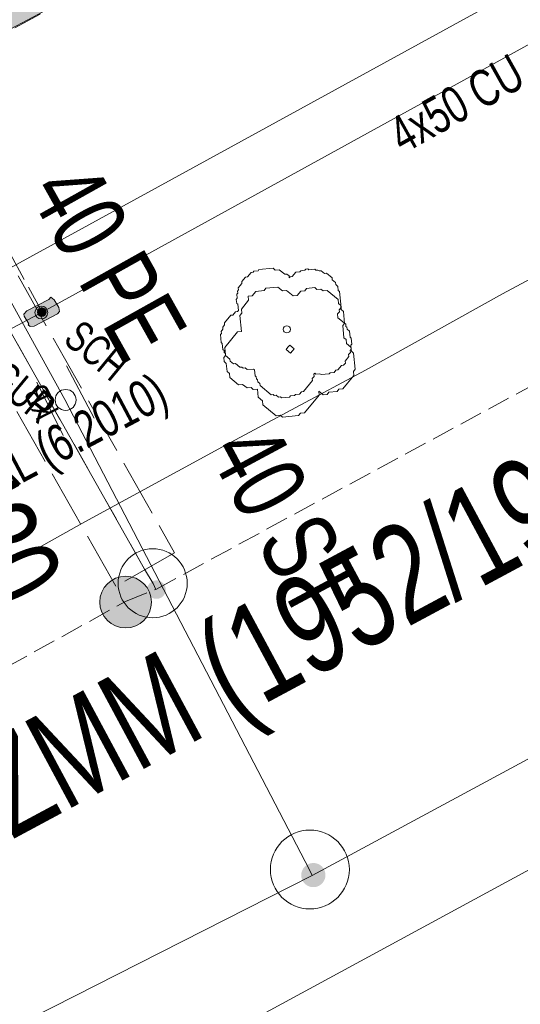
# Model space of a CAD drawing. Header units: metres. Extents: x -740 to 758, y -633 to 854.
# Tile 623 of 656: x 96.16 to 103.42, y -231.75 to -217.46. Entities that reach past the tile are written whole.
import ezdxf

# ---------------------------------------------------------------- set-up
doc = ezdxf.new("R2010")
doc.units = ezdxf.units.M
doc.header["$MEASUREMENT"] = 0
for name, pattern in [('333_125', [0.4576, 0.3328, -0.1248]), ('416_125', [0.5408, 0.416, -0.1248]), ('416_416', [0.832, 0.416, -0.416]), ('832_208', [1.04, 0.832, -0.208])]:
    doc.linetypes.add(name, pattern=pattern)
for name, color, linetype in [('Gas.LOVION', 7, 'Continuous'), ('Gis.LOVION', 7, 'Continuous'), ('Grundkarte.LOVION', 7, 'Continuous'), ('Strom.LOVION', 7, 'Continuous'), ('StromBemass.LOVION', 7, 'Continuous'), ('Wasser.LOVION', 7, 'Continuous')]:
    doc.layers.add(name, color=color, linetype=linetype)
doc.styles.add('ERSTELLTER_STIL_1', font='arial.ttf')

msp = doc.modelspace()

# ---------------------------------------------------------------- hatches: boundary and pattern name
at = {"layer": 'Gas.LOVION', "linetype": 'Continuous', "lineweight": 13}
for points in [[(100.553, -229.984), (100.566, -229.966), (100.577, -229.947), (100.585, -229.926), (100.59, -229.905), (100.593, -229.883), (100.593, -229.861), (100.59, -229.839), (100.584, -229.818), (100.576, -229.798), (100.565, -229.778), (100.552, -229.761), (100.537, -229.745), (100.52, -229.731), (100.502, -229.719), (100.482, -229.71), (100.461, -229.703), (100.439, -229.699), (100.417, -229.698), (100.396, -229.699), (100.374, -229.703), (100.353, -229.71), (100.333, -229.72), (100.315, -229.731), (100.298, -229.745), (100.283, -229.762), (100.27, -229.779), (100.26, -229.799), (100.252, -229.819), (100.246, -229.84), (100.243, -229.862), (100.244, -229.884), (100.246, -229.906), (100.252, -229.927), (100.26, -229.948), (100.271, -229.967), (100.284, -229.984), (100.299, -230), (100.316, -230.014), (100.334, -230.026), (100.354, -230.035), (100.375, -230.042), (100.397, -230.046), (100.419, -230.047), (100.441, -230.046), (100.462, -230.042), (100.483, -230.035), (100.503, -230.026), (100.521, -230.014), (100.538, -230)], [(100.555, -229.983), (100.568, -229.965), (100.578, -229.946), (100.586, -229.925), (100.592, -229.904), (100.594, -229.882), (100.594, -229.86), (100.591, -229.838), (100.586, -229.817), (100.578, -229.797), (100.567, -229.778), (100.554, -229.76), (100.539, -229.744), (100.522, -229.73), (100.504, -229.718), (100.484, -229.709), (100.463, -229.702), (100.441, -229.698), (100.419, -229.697), (100.397, -229.699), (100.376, -229.703), (100.355, -229.71), (100.335, -229.719), (100.317, -229.731), (100.3, -229.745), (100.285, -229.761), (100.272, -229.779), (100.262, -229.798), (100.254, -229.818), (100.248, -229.84), (100.245, -229.861), (100.246, -229.883), (100.248, -229.905), (100.254, -229.926), (100.262, -229.947), (100.273, -229.966), (100.286, -229.984), (100.301, -230), (100.318, -230.013), (100.336, -230.025), (100.356, -230.034), (100.377, -230.041), (100.399, -230.045), (100.42, -230.046), (100.442, -230.045), (100.464, -230.041), (100.485, -230.034), (100.505, -230.025), (100.523, -230.013), (100.54, -229.999)]]:
    msp.add_hatch(color=7, dxfattribs=at).paths.add_polyline_path(points)
at = {"layer": 'Grundkarte.LOVION', "linetype": 'Continuous', "lineweight": 18}
msp.add_hatch(color=9, dxfattribs=at).paths.add_polyline_path([(91.877, -203.92), (81.529, -209.631), (88.354, -221.702), (90.206, -220.693), (92.706, -219.355), (98.634, -216.204), (94.681, -209.025)])
at = {"layer": 'Strom.LOVION', "linetype": 'Continuous', "lineweight": 13}
msp.add_hatch(color=7, dxfattribs=at).paths.add_polyline_path([(96.582, -221.518), (96.259, -221.683), (96.219, -221.731), (96.222, -221.76), (96.292, -221.872), (96.279, -221.888), (96.311, -221.914), (96.369, -221.909), (96.706, -221.728), (96.733, -221.696), (96.727, -221.637), (96.657, -221.526), (96.609, -221.486)])
at = {"layer": 'StromBemass.LOVION', "linetype": 'Continuous', "lineweight": 13}
for points in [[(96.545, -221.768), (96.551, -221.759), (96.557, -221.748), (96.561, -221.737), (96.564, -221.726), (96.566, -221.714), (96.566, -221.703), (96.564, -221.691), (96.561, -221.68), (96.557, -221.669), (96.551, -221.658), (96.544, -221.649), (96.536, -221.64), (96.527, -221.633), (96.517, -221.627), (96.506, -221.622), (96.495, -221.618), (96.484, -221.616), (96.472, -221.615), (96.46, -221.616), (96.449, -221.618), (96.438, -221.622), (96.427, -221.627), (96.417, -221.633), (96.408, -221.641), (96.4, -221.649), (96.393, -221.659), (96.388, -221.669), (96.383, -221.68), (96.38, -221.691), (96.379, -221.703), (96.379, -221.715), (96.381, -221.727), (96.384, -221.738), (96.388, -221.749), (96.394, -221.759), (96.401, -221.769), (96.409, -221.777), (96.418, -221.784), (96.428, -221.791), (96.438, -221.796), (96.449, -221.799), (96.461, -221.801), (96.473, -221.802), (96.484, -221.801), (96.496, -221.799), (96.507, -221.795), (96.518, -221.79), (96.528, -221.784), (96.537, -221.777)], [(96.528, -221.743), (96.532, -221.736), (96.536, -221.729), (96.539, -221.722), (96.541, -221.714), (96.542, -221.706), (96.542, -221.698), (96.541, -221.69), (96.539, -221.682), (96.536, -221.675), (96.532, -221.668), (96.527, -221.661), (96.522, -221.656), (96.516, -221.651), (96.509, -221.646), (96.502, -221.643), (96.494, -221.641), (96.486, -221.639), (96.478, -221.639), (96.47, -221.639), (96.463, -221.641), (96.455, -221.643), (96.448, -221.647), (96.441, -221.651), (96.435, -221.656), (96.429, -221.662), (96.425, -221.668), (96.421, -221.675), (96.418, -221.683), (96.416, -221.69), (96.415, -221.698), (96.415, -221.706), (96.416, -221.714), (96.418, -221.722), (96.421, -221.729), (96.425, -221.736), (96.43, -221.743), (96.435, -221.749), (96.441, -221.754), (96.448, -221.758), (96.455, -221.761), (96.463, -221.764), (96.471, -221.765), (96.479, -221.766), (96.487, -221.765), (96.495, -221.764), (96.502, -221.761), (96.509, -221.758), (96.516, -221.753), (96.522, -221.748)]]:
    msp.add_hatch(color=7, dxfattribs=at).paths.add_polyline_path(points)
at = {"layer": 'Wasser.LOVION', "linetype": 'Continuous', "lineweight": 13}
for points in [[(97.985, -226.149), (98.012, -226.111), (98.035, -226.069), (98.052, -226.025), (98.064, -225.98), (98.069, -225.933), (98.069, -225.886), (98.063, -225.839), (98.051, -225.793), (98.034, -225.75), (98.011, -225.708), (97.983, -225.67), (97.951, -225.636), (97.914, -225.606), (97.874, -225.581), (97.832, -225.561), (97.787, -225.547), (97.74, -225.538), (97.693, -225.535), (97.646, -225.538), (97.6, -225.547), (97.555, -225.562), (97.513, -225.582), (97.473, -225.608), (97.437, -225.638), (97.405, -225.672), (97.377, -225.71), (97.355, -225.752), (97.337, -225.796), (97.326, -225.841), (97.32, -225.888), (97.32, -225.935), (97.326, -225.982), (97.338, -226.028), (97.356, -226.071), (97.378, -226.113), (97.406, -226.151), (97.439, -226.185), (97.475, -226.215), (97.515, -226.24), (97.558, -226.26), (97.602, -226.274), (97.649, -226.283), (97.696, -226.286), (97.743, -226.283), (97.789, -226.274), (97.834, -226.259), (97.877, -226.239), (97.916, -226.214), (97.952, -226.183)], [(98.243, -225.814), (98.253, -225.8), (98.261, -225.786), (98.267, -225.77), (98.271, -225.754), (98.273, -225.737), (98.273, -225.721), (98.271, -225.704), (98.267, -225.688), (98.26, -225.672), (98.252, -225.658), (98.242, -225.644), (98.231, -225.632), (98.218, -225.622), (98.204, -225.613), (98.189, -225.606), (98.173, -225.601), (98.156, -225.597), (98.14, -225.596), (98.123, -225.598), (98.107, -225.601), (98.091, -225.606), (98.076, -225.613), (98.062, -225.622), (98.049, -225.633), (98.037, -225.645), (98.028, -225.659), (98.02, -225.673), (98.014, -225.689), (98.009, -225.705), (98.007, -225.722), (98.007, -225.738), (98.01, -225.755), (98.014, -225.771), (98.02, -225.787), (98.028, -225.801), (98.038, -225.815), (98.049, -225.827), (98.062, -225.837), (98.077, -225.846), (98.092, -225.853), (98.108, -225.859), (98.124, -225.862), (98.141, -225.863), (98.157, -225.861), (98.174, -225.858), (98.19, -225.853), (98.205, -225.846), (98.219, -225.837), (98.232, -225.826)], [(98.247, -225.815), (98.257, -225.801), (98.265, -225.787), (98.271, -225.771), (98.275, -225.755), (98.277, -225.739), (98.277, -225.722), (98.275, -225.705), (98.27, -225.689), (98.264, -225.674), (98.256, -225.659), (98.246, -225.646), (98.235, -225.634), (98.222, -225.623), (98.208, -225.614), (98.193, -225.607), (98.177, -225.602), (98.16, -225.599), (98.144, -225.598), (98.127, -225.599), (98.111, -225.602), (98.095, -225.607), (98.08, -225.614), (98.066, -225.623), (98.053, -225.634), (98.042, -225.646), (98.032, -225.66), (98.024, -225.674), (98.018, -225.69), (98.014, -225.706), (98.012, -225.723), (98.012, -225.739), (98.014, -225.756), (98.018, -225.772), (98.024, -225.788), (98.032, -225.802), (98.042, -225.816), (98.054, -225.828), (98.066, -225.838), (98.081, -225.847), (98.096, -225.854), (98.112, -225.859), (98.128, -225.862), (98.145, -225.863), (98.161, -225.862), (98.178, -225.859), (98.193, -225.854), (98.209, -225.847), (98.223, -225.838), (98.235, -225.827)]]:
    msp.add_hatch(color=7, dxfattribs=at).paths.add_polyline_path(points)

# ---------------------------------------------------------------- linework, layer by layer
at = {"layer": 'Gas.LOVION', "color": 5, "linetype": 'Continuous', "lineweight": 18}
for points in [[(59.684, -252.229), (65.477, -249.047), (71.19, -245.961), (78.125, -242.076), (78.786, -241.731), (83.696, -238.901), (84.525, -239.071), (87.409, -237.429), (87.68, -236.575), (89.772, -235.602), (94.12, -233.064), (100.4, -229.879), (107.461, -226.07), (111.892, -223.627), (118.777, -219.836), (134.201, -211.486)], [(100.4, -229.879), (100.362, -229.794), (96.813, -222.973), (94.389, -218.585)]]:
    msp.add_lwpolyline(points, dxfattribs=at)
at = {"layer": 'Gas.LOVION', "color": 251, "linetype": 'Continuous', "lineweight": 13}
for points in [[(96.839, -222.483), (97.239, -223.242)], [(96.404, -222.718), (96.79, -223.493)]]:
    msp.add_lwpolyline(points, dxfattribs=at)
msp.add_circle((96.824, -222.978), 0.152, dxfattribs=at)
at = {"layer": 'Gas.LOVION', "color": 7, "linetype": 'Continuous', "lineweight": 13}
msp.add_circle((100.368, -229.791), 0.573, dxfattribs=at)
at = {"layer": 'Gis.LOVION', "color": 44, "linetype": 'Continuous', "lineweight": 18}
msp.add_lwpolyline([(100.441, -222.589), (100.427, -222.605), (100.43, -222.635), (100.404, -222.667), (100.407, -222.696), (100.275, -222.857), (100.245, -222.86), (100.219, -222.892), (100.16, -222.897), (100.147, -222.913), (100.089, -222.919), (100.075, -222.935), (99.958, -222.947), (99.942, -222.934), (99.913, -222.936), (99.881, -222.91), (99.852, -222.913), (99.836, -222.9), (99.806, -222.902), (99.646, -222.77), (99.643, -222.741), (99.611, -222.715), (99.608, -222.685), (99.592, -222.672), (99.589, -222.643), (99.573, -222.63), (99.564, -222.542), (99.548, -222.529), (99.46, -222.537), (99.428, -222.511), (99.399, -222.514), (99.383, -222.501), (99.353, -222.503), (99.289, -222.451), (99.26, -222.453), (99.212, -222.414), (99.209, -222.385), (99.145, -222.332), (99.142, -222.302), (99.126, -222.289), (99.123, -222.26), (99.107, -222.247), (99.098, -222.159), (99.082, -222.146), (99.071, -222.029), (99.084, -222.013), (99.081, -221.983), (99.107, -221.951), (99.104, -221.922), (99.131, -221.89), (99.128, -221.86), (99.22, -221.748), (99.25, -221.745), (99.289, -221.697), (99.319, -221.694), (99.332, -221.678), (99.323, -221.59), (99.307, -221.577), (99.301, -221.518), (99.315, -221.502), (99.309, -221.444), (99.322, -221.428), (99.319, -221.398), (99.333, -221.382), (99.33, -221.353), (99.382, -221.289), (99.38, -221.26), (99.432, -221.195), (99.462, -221.192), (99.515, -221.128), (99.544, -221.125), (99.557, -221.109), (99.616, -221.103), (99.629, -221.087), (99.834, -221.067), (99.866, -221.094), (99.924, -221.088), (100.005, -221.154), (100.034, -221.151), (100.066, -221.178), (100.069, -221.207), (100.082, -221.191), (100.112, -221.188), (100.164, -221.124), (100.223, -221.118), (100.236, -221.102), (100.295, -221.096), (100.308, -221.08), (100.337, -221.077), (100.353, -221.09), (100.441, -221.082), (100.457, -221.095), (100.486, -221.092), (100.502, -221.105), (100.532, -221.103), (100.58, -221.142), (100.609, -221.139), (100.69, -221.205), (100.692, -221.235), (100.741, -221.274), (100.743, -221.303), (100.776, -221.33), (100.781, -221.388), (100.797, -221.402), (100.82, -221.636), (100.794, -221.668), (100.797, -221.697), (100.77, -221.729), (100.776, -221.788), (100.889, -221.88), (100.891, -221.91), (100.907, -221.923), (100.91, -221.952), (100.942, -221.979), (100.951, -222.066), (100.967, -222.08), (100.976, -222.167), (100.963, -222.184), (100.968, -222.242), (100.955, -222.258), (100.958, -222.287), (100.931, -222.32), (100.934, -222.349), (100.882, -222.413), (100.884, -222.442), (100.858, -222.475), (100.829, -222.477), (100.776, -222.542), (100.747, -222.545), (100.72, -222.577), (100.662, -222.582), (100.648, -222.598), (100.531, -222.61), (100.515, -222.597), (100.457, -222.602)], close=True, dxfattribs=at)
msp.add_circle((100.034, -221.953), 0.0518, dxfattribs=at)
at = {"layer": 'Grundkarte.LOVION', "color": 253, "linetype": 'Continuous', "lineweight": 18}
msp.add_lwpolyline([(55.601, -190.206), (68.844, -209.275), (74.844, -205.644), (79.946, -202.515), (66.251, -182.751), (76.98, -175.2), (87.519, -167.815), (98.222, -160.295), (108.761, -152.911), (124.365, -175.266), (123.14, -176.036), (117.533, -179.451), (113.183, -182.123), (108.054, -185.284), (104.596, -187.396), (102.198, -188.871), (91.908, -195.168), (95.575, -201.844), (103.805, -216.792), (89.302, -224.742), (87.646, -225.643), (86.272, -226.398), (68.712, -236.036), (57.832, -216.056)], dxfattribs=at)
at = {"layer": 'Grundkarte.LOVION', "color": 8, "linetype": 'Continuous', "lineweight": 18}
for points in [[(153.977, -193.681), (151.032, -195.299), (148.055, -196.89), (144.802, -198.686), (131.896, -205.741), (128.643, -207.537), (125.384, -209.274), (118.931, -212.801), (115.679, -214.597), (109.226, -218.124), (107.204, -219.209), (105.606, -220.104), (105.187, -220.352), (103.165, -221.436), (101.175, -222.547), (99.153, -223.631), (97.105, -224.748), (95.115, -225.859), (93.093, -226.943), (91.077, -228.086), (89.055, -229.17), (87.065, -230.281), (85.043, -231.365)], [(-17.629, -276.162), (-16.987, -267.912), (-16.852, -270.5), (-15.786, -272.937), (-14.689, -274.485), (-13.27, -275.706), (-11.512, -276.45), (-9.757, -276.87), (-6.982, -276.835), (-4.612, -275.982), (68.712, -236.036), (86.272, -226.398), (87.646, -225.643), (89.302, -224.742), (103.805, -216.792), (110.888, -229.991), (96.974, -237.617), (92.739, -239.953), (40.055, -268.807), (32.62, -272.874), (25.525, -276.789), (22.267, -278.527), (6.5, -287.162), (0.015, -290.663)], [(-17.629, -276.162), (-16.987, -267.912), (-16.852, -270.5), (-15.786, -272.937), (-14.689, -274.485), (-13.27, -275.706), (-11.512, -276.45), (-9.757, -276.87), (-6.982, -276.835), (-4.612, -275.982), (68.712, -236.036), (86.272, -226.398), (87.646, -225.643), (89.302, -224.742), (103.805, -216.792), (110.888, -229.991), (96.974, -237.617), (92.739, -239.953), (40.055, -268.807), (32.62, -272.874), (25.525, -276.789), (22.267, -278.527), (6.5, -287.162), (0.015, -290.663)], [(91.049, -236.571), (105.617, -228.674), (109.151, -226.733)]]:
    msp.add_lwpolyline(points, dxfattribs=at)
for points in [[(81.348, -217.451), (74.844, -205.644), (79.946, -202.515), (91.043, -195.696), (91.908, -195.168), (95.575, -201.844), (103.805, -216.792), (89.302, -224.742), (87.646, -225.643), (86.272, -226.398), (84.697, -223.596)], [(91.877, -203.92), (94.681, -209.025), (98.634, -216.204), (92.706, -219.355), (90.206, -220.693), (88.354, -221.702), (81.529, -209.631)]]:
    msp.add_lwpolyline(points, close=True, dxfattribs=at)
at = {"layer": 'Grundkarte.LOVION', "color": 9, "linetype": 'Continuous', "lineweight": 18}
for points in [[(100.496, -222.85), (100.501, -222.908), (100.29, -223.166), (100.232, -223.171), (100.205, -223.203), (99.971, -223.226), (99.939, -223.2), (99.88, -223.206), (99.687, -223.047), (99.682, -222.989), (99.617, -222.936), (99.606, -222.819), (99.547, -222.824), (99.515, -222.798), (99.457, -222.804), (99.392, -222.751), (99.334, -222.757), (99.205, -222.651), (99.2, -222.592), (99.167, -222.566), (99.156, -222.449), (99.124, -222.422), (99.118, -222.364), (99.145, -222.332), (99.133, -222.215), (99.318, -221.99), (99.377, -221.984), (99.354, -221.75), (99.38, -221.718), (99.374, -221.659), (99.48, -221.53), (99.474, -221.472), (99.533, -221.466), (99.586, -221.402), (99.703, -221.39), (99.729, -221.358), (99.905, -221.341), (99.969, -221.394), (100.028, -221.388), (100.124, -221.468), (100.183, -221.462), (100.235, -221.397), (100.294, -221.392), (100.32, -221.36), (100.438, -221.348), (100.47, -221.375), (100.528, -221.369), (100.56, -221.395), (100.619, -221.39), (100.78, -221.522), (100.785, -221.58), (100.817, -221.607), (100.823, -221.665), (100.855, -221.692), (100.872, -221.867), (100.846, -221.899), (100.863, -222.075), (100.895, -222.101), (100.901, -222.16), (100.965, -222.213), (100.971, -222.271), (101.003, -222.298), (101.026, -222.532), (101, -222.564), (101.005, -222.623), (100.847, -222.816), (100.788, -222.821), (100.762, -222.853), (100.645, -222.865), (100.618, -222.897), (100.56, -222.903)], [(100.114, -222.267), (100.087, -222.299), (100.023, -222.246), (100.049, -222.214), (100.076, -222.182), (100.14, -222.234)]]:
    msp.add_lwpolyline(points, close=True, dxfattribs=at)
at = {"layer": 'Strom.LOVION', "color": 150, "linetype": 'Continuous', "lineweight": 18}
msp.add_lwpolyline([(95.429, -222.266), (96.482, -221.705), (104.196, -217.464), (108.907, -215.17)], dxfattribs=at)
at = {"layer": 'Strom.LOVION', "color": 7, "linetype": 'Continuous', "lineweight": 13}
msp.add_lwpolyline([(96.582, -221.518), (96.609, -221.486), (96.657, -221.526), (96.727, -221.637), (96.733, -221.696), (96.706, -221.728), (96.369, -221.909), (96.311, -221.914), (96.279, -221.888), (96.292, -221.872), (96.222, -221.76), (96.219, -221.731), (96.259, -221.683)], close=True, dxfattribs=at)
at = {"layer": 'StromBemass.LOVION', "color": 7, "linetype": '416_125', "lineweight": 13}
msp.add_lwpolyline([(96.482, -221.705), (94.662, -218.351), (98.647, -216.188)], dxfattribs=at)
at = {"layer": 'StromBemass.LOVION', "color": 7, "linetype": 'Continuous', "lineweight": 13}
for centre, radius in [((96.472, -221.709), 0.0934), ((96.479, -221.702), 0.0636)]:
    msp.add_circle(centre, radius, dxfattribs=at)
at = {"layer": 'Wasser.LOVION', "color": 150, "linetype": '333_125', "lineweight": 18}
msp.add_lwpolyline([(86.064, -232.285), (91.564, -229.294), (97.691, -225.902), (98.132, -225.726), (109.443, -219.596), (129.012, -208.594), (135.709, -204.836), (139.095, -203.042), (144.434, -200.214), (145.782, -199.492), (150.326, -196.845), (156.105, -193.975)], dxfattribs=at)
at = {"layer": 'Wasser.LOVION', "color": 7, "linetype": '832_208', "lineweight": 13}
msp.add_lwpolyline([(93.728, -218.93), (94.599, -218.461), (98.405, -225.197), (97.551, -225.68)], close=True, dxfattribs=at)
at = {"layer": 'Wasser.LOVION', "color": 252, "linetype": '416_416', "lineweight": 18}
msp.add_lwpolyline([(97.97, -225.432), (94.164, -218.696)], dxfattribs=at)
at = {"layer": 'Wasser.LOVION', "color": 150, "linetype": 'Continuous', "lineweight": 18}
msp.add_lwpolyline([(98.132, -225.726), (98.094, -225.641), (97.97, -225.432), (94.164, -218.696)], dxfattribs=at)
at = {"layer": 'Wasser.LOVION', "color": 7, "linetype": 'Continuous', "lineweight": 13}
for centre, radius in [((98.087, -225.638), 0.501), ((97.695, -225.911), 0.375)]:
    msp.add_circle(centre, radius, dxfattribs=at)

# ---------------------------------------------------------------- texts
at = {"layer": 'Gas.LOVION', "color": 5, "linetype": 'Continuous', "lineweight": 18, "attachment_point": 7, "style": 'ERSTELLTER_STIL_1'}
for s, insert, char_height, rotation in [('{\\A1;\\W0.71559x;KB}', (96.736, -223.14), 0.35569, 117.2405), ('{\\A1;\\W0.71559x;40 ST}', (98.868, -223.737), 1.06706, 298.246)]:
    msp.add_mtext(s, dxfattribs=dict(at, insert=insert, char_height=char_height, rotation=rotation))
at = {"layer": 'Strom.LOVION', "color": 150, "linetype": 'Continuous', "lineweight": 18, "attachment_point": 7, "style": 'ERSTELLTER_STIL_1'}
for s, insert, char_height, rotation in [('{\\A1;\\W0.71559x;4x50 CU}', (101.724, -219.422), 0.53353, 29.2432), ('{\\A1;\\W0.72371x;4x150 AL (6.2010)}', (94.506, -225.265), 0.53354, 27.9728)]:
    msp.add_mtext(s, dxfattribs=dict(at, insert=insert, char_height=char_height, rotation=rotation))
at = {"layer": 'Strom.LOVION', "color": 7, "linetype": 'Continuous', "lineweight": 13, "char_height": 0.44462, "attachment_point": 7, "rotation": 320.5856, "style": 'ERSTELLTER_STIL_1'}
for s, insert in [('{\\A1;\\W0.71559x;SCH}', (96.768, -222.139)), ('{\\A1;\\W0.71559x;GUR}', (95.678, -222.724))]:
    msp.add_mtext(s, dxfattribs=dict(at, insert=insert))
at = {"layer": 'Wasser.LOVION', "color": 150, "linetype": 'Continuous', "lineweight": 18, "attachment_point": 7, "style": 'ERSTELLTER_STIL_1'}
for s, insert, char_height, rotation in [('{\\A1;\\W0.71557x;40 PE}', (96.254, -219.962), 1.06711, 299.2469), ('{\\A1;\\W0.71854x;125 GG UA ZMM (1952/1977)}', (89.39, -233.421), 1.4228, 28.2417)]:
    msp.add_mtext(s, dxfattribs=dict(at, insert=insert, char_height=char_height, rotation=rotation))
at = {"layer": 'Wasser.LOVION', "color": 7, "linetype": 'Continuous', "lineweight": 13, "insert": (94.664, -224.094), "char_height": 1.2449, "attachment_point": 7, "rotation": 297.2454, "style": 'ERSTELLTER_STIL_1'}
msp.add_mtext('{\\A1;\\W0.71563x;H20}', dxfattribs=at)

doc.saveas('drawing.dxf')
